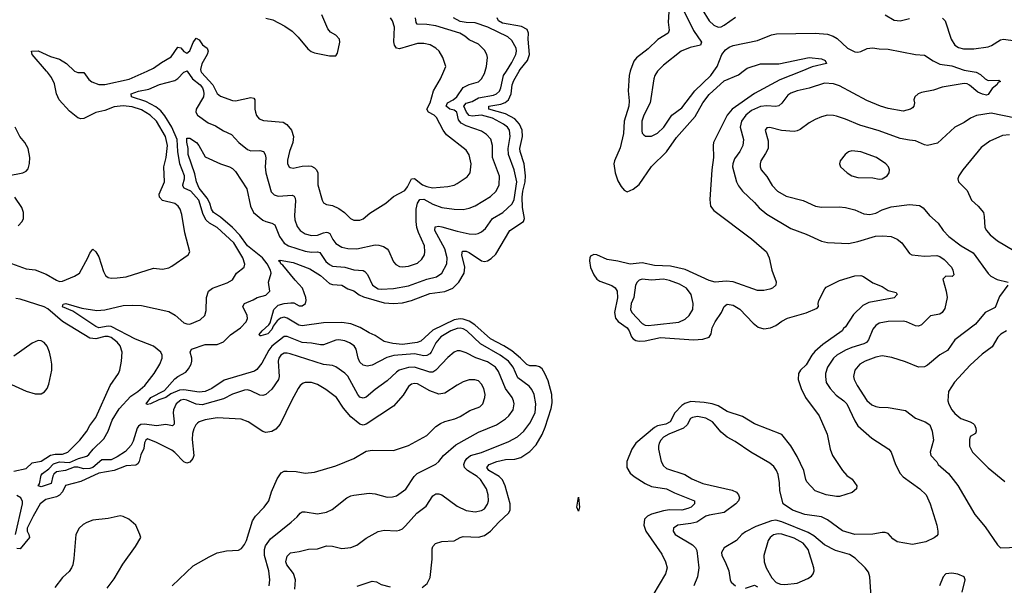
# Model space of a CAD drawing. Header units: inches. Extents: x 1173000 to 1307049, y 522583 to 678455.
# Tile 400 of 617: x 1256308 to 1262796, y 596615 to 600338. Entities that reach past the tile are written whole.
import ezdxf

# ---------------------------------------------------------------- set-up
doc = ezdxf.new("R2010")
doc.units = ezdxf.units.IN
doc.header["$MEASUREMENT"] = 0
for name, color, linetype in [('B2559', 7, 'Continuous'), ('B2569', 7, 'Continuous'), ('B2650', 7, 'Continuous'), ('B2660', 7, 'Continuous')]:
    doc.layers.add(name, color=color, linetype=linetype)

msp = doc.modelspace()

# ---------------------------------------------------------------- linework, layer by layer
at = {"layer": 'B2559', "color": 5}
for points, elevation in [([(1256253.8, 598733.8), (1256350, 598697.1), (1256410, 598691.8), (1256483.3, 598663.3), (1256550, 598622.6), (1256570, 598615.5), (1256590, 598617.6), (1256670, 598649.2), (1256701, 598670), (1256757.7, 598770), (1256770, 598802), (1256790, 598828), (1256810, 598810.4), (1256830, 598777), (1256860.1, 598680.1), (1256873.4, 598653.4), (1256890, 598642), (1256910, 598637.6), (1256950, 598637.8), (1257010, 598644.9), (1257190, 598702.3), (1257250, 598695.3), (1257290, 598705.3), (1257310, 598714.9), (1257418, 598790), (1257429.6, 598810), (1257395.6, 598935.6), (1257375.8, 599055.8), (1257366, 599090), (1257351.5, 599111.5), (1257330, 599127.8), (1257250, 599148.4), (1257229, 599170), (1257227.4, 599190), (1257261, 599270), (1257258.3, 599370), (1257274.1, 599430), (1257282.2, 599510), (1257269.4, 599570), (1257209.4, 599670), (1257167.6, 599710), (1257110, 599744.3), (1257050, 599763.9), (1256990, 599770.9), (1256930, 599764.7), (1256870, 599740.8), (1256810, 599727), (1256730, 599687.8), (1256710, 599684.7), (1256690, 599692.1), (1256636.7, 599736.7), (1256567.8, 599810), (1256550, 599849.7), (1256536.3, 599916.3), (1256517.1, 599957.1), (1256492.2, 599992.2), (1256485.4, 600000)], 880), ([(1257951, 596610), (1257956.4, 596650), (1257949.8, 596710.2), (1257920.4, 596810), (1257920.4, 596850), (1257926.7, 596873.3), (1257960.5, 596919.5), (1258096.9, 597030), (1258135.3, 597064.7), (1258155.1, 597090), (1258170, 597097.4), (1258190, 597097.8), (1258270, 597086), (1258330, 597096), (1258366.6, 597113.4), (1258462.7, 597190), (1258490, 597204.4), (1258510, 597208.5), (1258610, 597220.3), (1258650, 597216), (1258730, 597195.2), (1258764.1, 597195.9), (1258790, 597203.6), (1258852.8, 597247.2), (1258907.7, 597330), (1258927.4, 597350), (1259049, 597411), (1259069.7, 597430), (1259100.5, 597470), (1259181, 597539), (1259330, 597622), (1259450, 597670.1), (1259510, 597710.2), (1259531.8, 597730), (1259558.9, 597770), (1259565.5, 597810), (1259561.2, 597830), (1259551.8, 597850), (1259509.1, 597909.1), (1259462.5, 598022.5), (1259443.6, 598050), (1259390, 598085.3), (1259312.9, 598112.9), (1259250, 598145), (1259210, 598158.5), (1259190, 598157.4), (1259170, 598148.7), (1259130, 598113.5), (1259050, 598029.8), (1259030, 598017), (1259010, 598017.1), (1258909.6, 598050.4), (1258870, 598049.4), (1258807.6, 598030), (1258790, 598018.5), (1258730, 597959.8), (1258650, 597903.5), (1258590, 597852.4), (1258570, 597845.8), (1258550, 597853.8), (1258536.5, 597870), (1258470, 597990.7), (1258450, 598011.3), (1258390, 598053.1), (1258370, 598061.6), (1258310, 598067.4), (1258090, 598139.3), (1258070, 598143.8), (1258050, 598142.3), (1258029.4, 598130), (1258015.9, 598110), (1258010.1, 598090), (1258016.6, 597990), (1258012.6, 597970), (1257970, 597904.8), (1257930, 597870.9), (1257910, 597864.4), (1257890, 597866.4), (1257830, 597894.8), (1257810, 597900.7), (1257790, 597899.5), (1257710, 597872.9), (1257650, 597841.7), (1257510, 597802.4), (1257470, 597807.4), (1257410, 597832.6), (1257390, 597836.7), (1257370, 597834.3), (1257339.8, 597810), (1257322.1, 597770), (1257319.8, 597750), (1257326.2, 597690), (1257324.7, 597675.3), (1257314.7, 597665.3), (1257270, 597672.7), (1257210, 597664.2), (1257130, 597675.9), (1257106.3, 597673.7), (1257090, 597662.9), (1257082.1, 597650), (1257056.7, 597563.3), (1257042.5, 597537.6), (1257005.2, 597494.8), (1256950, 597460.8), (1256910, 597441.4), (1256850, 597441.3), (1256790, 597390.3), (1256770, 597384.5), (1256730, 597382.1), (1256690, 597392.4), (1256667.1, 597392.9), (1256610, 597369.4), (1256550, 597362.5), (1256532.9, 597347.1), (1256526, 597334), (1256515.8, 597284.2), (1256450, 597263.5), (1256429.6, 597269.7), (1256437.5, 597282.5), (1256450, 597338.5), (1256458.6, 597350), (1256499.6, 597380.4), (1256530, 597413.2), (1256570, 597428.2), (1256636.5, 597423.5), (1256695.8, 597450), (1256750, 597464.2), (1256764.2, 597475.8), (1256791, 597510), (1256861.6, 597578.4), (1256890.7, 597629.3), (1256917.4, 597702.6), (1256963.9, 597776.1), (1257040, 597860), (1257085.8, 597890), (1257132.8, 597930), (1257194.2, 598010), (1257230.9, 598070), (1257247.1, 598110), (1257246.9, 598130), (1257237.4, 598150), (1257190, 598188.6), (1257070, 598234.7), (1256910, 598318.8), (1256890, 598320.1), (1256830, 598309.9), (1256810, 598317.5), (1256658.7, 598418.7), (1256590, 598448.8), (1256595.1, 598464.9), (1256611.3, 598470), (1256718.2, 598438.2), (1256816.3, 598423.7), (1256870, 598429.1), (1256990, 598456.9), (1257050, 598459.7), (1257110, 598456.5), (1257290, 598416.8), (1257332.7, 598392.7), (1257390, 598342.7), (1257410, 598334.9), (1257430, 598334.7), (1257497.4, 598362.6), (1257528.2, 598390), (1257536.1, 598423.9), (1257538.2, 598510), (1257551.1, 598550), (1257577.6, 598570), (1257674, 598606), (1257710, 598626.3), (1257736.9, 598670), (1257786, 598710), (1257791.5, 598728.5), (1257777.6, 598770), (1257718.2, 598870), (1257610, 598969.8), (1257558.7, 598998.7), (1257537.6, 599017.7), (1257516.3, 599056.3), (1257489.3, 599150), (1257435.2, 599210), (1257392.2, 599230), (1257383.5, 599243.5), (1257381.9, 599250), (1257394.5, 599290), (1257394.4, 599310), (1257364, 599390), (1257349, 599470), (1257344.7, 599550), (1257311.5, 599631.5), (1257265.3, 599705.3), (1257238.3, 599738.3), (1257204.8, 599764.8), (1257139.1, 599799.1), (1257045.1, 599830), (1257043.1, 599850), (1257090, 599867.7), (1257158.3, 599881.7), (1257230, 599910.7), (1257330, 599938.5), (1257350, 599951.1), (1257390, 599993.7), (1257407.9, 600000)], 860), ([(1256669.7, 600000), (1256670, 599999.7), (1256690, 599991.1), (1256731, 599991), (1256764.2, 599944.2), (1256783.1, 599930), (1256830, 599911), (1256870, 599911.5), (1257030, 599946), (1257148.6, 600000)], 880), ([(1258120.8, 596590), (1258124.2, 596650), (1258111.4, 596691.4), (1258068.7, 596750), (1258061.5, 596770), (1258070, 596807.3), (1258092.2, 596827.8), (1258150, 596836.1), (1258210, 596852.3), (1258270, 596854.7), (1258330, 596874.4), (1258370, 596871.2), (1258430, 596856.5), (1258490, 596862.6), (1258530, 596878.3), (1258590, 596924.9), (1258671, 596969), (1258710, 596978), (1258790, 596973.1), (1258810, 596976.5), (1258830, 596987.2), (1258850, 597005.7), (1258924.5, 597090), (1258985.4, 597134.6), (1259030, 597203.1), (1259050, 597216.9), (1259070, 597217.6), (1259090, 597210.2), (1259190, 597135.5), (1259250, 597106.4), (1259310, 597099.1), (1259350, 597106.5), (1259370, 597118.7), (1259390, 597148), (1259396.1, 597170), (1259394.8, 597210), (1259384.4, 597250), (1259345, 597310), (1259322.5, 597330), (1259258.9, 597370), (1259238.8, 597390), (1259234.7, 597410), (1259241.3, 597430), (1259254.5, 597450), (1259278.7, 597470), (1259350.3, 597489.7), (1259530, 597561.4), (1259587.4, 597592.6), (1259630, 597628.4), (1259670, 597681.5), (1259704.1, 597750), (1259709.1, 597810), (1259697.6, 597870), (1259683.2, 597903.2), (1259665.7, 597925.7), (1259590, 597981.5), (1259559.1, 598050), (1259528.7, 598090), (1259473.3, 598130), (1259343.7, 598203.7), (1259254.1, 598290), (1259230, 598302.4), (1259210, 598306.4), (1259190, 598304.5), (1259149.2, 598290), (1259081.9, 598250), (1259050, 598211.6), (1259020.1, 598150), (1259010, 598138.1), (1258990, 598126.4), (1258970, 598125.3), (1258910, 598138.3), (1258773, 598127), (1258726.7, 598113.3), (1258630, 598064), (1258597.7, 598057.7), (1258570, 598063.2), (1258550, 598083.5), (1258538.4, 598110), (1258525.2, 598170), (1258510.7, 598190), (1258481.7, 598210), (1258450, 598224.1), (1258410, 598231.2), (1258390, 598228.5), (1258310, 598197.8), (1258290, 598197.7), (1258230, 598208.4), (1258170, 598212.9), (1258070, 598251.7), (1258050, 598251.8), (1257970, 598189.9), (1257950, 598163), (1257903.1, 598076.9), (1257870, 598034.6), (1257855.7, 598024.3), (1257655.9, 597964.1), (1257572.9, 597910), (1257530, 597891), (1257490, 597885.6), (1257390, 597900.4), (1257361.7, 597898.3), (1257304.1, 597875.9), (1257270, 597849.9), (1257223.8, 597836.2), (1257170, 597808.9), (1257150, 597805.4), (1257142, 597810), (1257171.2, 597850), (1257262.5, 597897.5), (1257330, 597973.2), (1257350, 597990.2), (1257401.6, 598018.4), (1257421.3, 598038.7), (1257438.8, 598070), (1257443.1, 598090), (1257442.5, 598110), (1257431.5, 598150), (1257439.3, 598170), (1257530, 598199.6), (1257610, 598200.9), (1257650, 598217.1), (1257696.8, 598263.2), (1257762.2, 598310), (1257800.3, 598350), (1257808.9, 598370), (1257807, 598390), (1257778.4, 598450), (1257789.4, 598470), (1257846.9, 598493.1), (1257873.2, 598510), (1257930, 598524.3), (1257955.3, 598550), (1257946.4, 598610), (1257966, 598670), (1257961.2, 598690), (1257938.7, 598730), (1257907.1, 598770), (1257810, 598849.9), (1257758.8, 598918.8), (1257710.4, 598970.4), (1257630, 599037.9), (1257583.9, 599070), (1257571.9, 599090), (1257561.1, 599130), (1257543.4, 599163.4), (1257489.9, 599230), (1257473, 599270), (1257462.5, 599322.5), (1257419.1, 599450), (1257418.6, 599490), (1257408.6, 599531.4), (1257410, 599558), (1257430, 599558.1), (1257471.9, 599530), (1257488.9, 599510), (1257530, 599436.1), (1257630, 599390.3), (1257690, 599370.4), (1257710, 599359.3), (1257730, 599339.3), (1257805.3, 599225.3), (1257828.7, 599110), (1257847.8, 599070), (1257910, 599019.4), (1257930, 599009.4), (1257970, 598999.7), (1257988.6, 598988.6), (1258020.8, 598910), (1258050, 598866.7), (1258078.7, 598850), (1258190, 598813.8), (1258230, 598807.6), (1258270, 598809.5), (1258284.8, 598804.8), (1258325.5, 598745.5), (1258350, 598725.5), (1258370, 598716.6), (1258450, 598708.4), (1258510, 598690.8), (1258570, 598686.5), (1258581.3, 598681.3), (1258600.1, 598660.1), (1258633, 598590), (1258670, 598566.6), (1258690, 598563.6), (1258770, 598567.9), (1258870, 598586.8), (1258990, 598629), (1259053.8, 598646.2), (1259088.7, 598670), (1259121.8, 598730), (1259123.8, 598770), (1259109.4, 598830), (1259043.2, 598950), (1259046.2, 598973.8), (1259070, 598978.4), (1259090, 598975), (1259190, 598946.2), (1259270.6, 598929.4), (1259310, 598927), (1259328.5, 598931.5), (1259350, 598941.8), (1259376.2, 598963.8), (1259423.5, 599030), (1259491.7, 599068.3), (1259553.2, 599126.8), (1259565.8, 599154.2), (1259584, 599270), (1259565.5, 599350), (1259528, 599450), (1259527.3, 599490), (1259540.4, 599570), (1259535.2, 599610), (1259521.3, 599630), (1259496.8, 599650), (1259422.9, 599690), (1259350, 599709.2), (1259290, 599704.2), (1259270, 599708.5), (1259251.3, 599730), (1259234.3, 599770), (1259250.6, 599789.4), (1259290, 599800.3), (1259330, 599824.5), (1259430, 599841.7), (1259449.9, 599850.1), (1259470, 599868.6), (1259478.8, 599890), (1259496.2, 599970), (1259514.9, 600000)], 840), ([(1257410.5, 600000), (1257445.9, 599950), (1257497, 599910), (1257512.4, 599890), (1257520.1, 599870), (1257522.1, 599850), (1257518.1, 599830), (1257470.9, 599750), (1257468.1, 599730), (1257479.2, 599710), (1257550, 599660.2), (1257598.9, 599638.9), (1257650, 599606.7), (1257702.9, 599582.9), (1257751.9, 599530), (1257810, 599484), (1257830, 599475.8), (1257890, 599476.9), (1257913.7, 599470), (1257925.8, 599450), (1257929.3, 599429.3), (1257925, 599370), (1257928.9, 599330), (1257965.9, 599205.9), (1257985.4, 599185.4), (1258010, 599176.8), (1258102.3, 599182.3), (1258116.8, 599176.8), (1258123.7, 599163.7), (1258125.7, 599145.7), (1258118.1, 599050), (1258120.7, 599020.7), (1258136.2, 598976.2), (1258156.5, 598950), (1258189.1, 598929.1), (1258230, 598917.5), (1258270, 598918.6), (1258310, 598934.8), (1258330, 598939.8), (1258337.2, 598937.2), (1258350.8, 598930), (1258370.6, 598890.6), (1258390, 598865.6), (1258430, 598840.6), (1258470, 598830.9), (1258530, 598830.1), (1258650, 598855.2), (1258674.8, 598854.8), (1258706, 598846), (1258728.9, 598830), (1258737.7, 598817.7), (1258770, 598743.1), (1258785.8, 598725.8), (1258810, 598713.6), (1258830, 598710.2), (1258870, 598715.4), (1258930, 598734.5), (1258958.5, 598761.5), (1258974.4, 598790), (1258978.4, 598810), (1258975.9, 598850), (1258936.2, 598936.2), (1258925.4, 598970), (1258919.9, 599010), (1258920.8, 599090), (1258930, 599130.4), (1258945, 599155), (1258970, 599156.1), (1259030, 599123.7), (1259090, 599102.6), (1259170.9, 599090.9), (1259230, 599088.4), (1259270, 599096.5), (1259310, 599112.3), (1259410, 599173.8), (1259447.9, 599210), (1259466.4, 599250), (1259468.7, 599308.7), (1259422.6, 599430), (1259422.4, 599510), (1259411.5, 599551.5), (1259382.9, 599582.9), (1259350, 599603.7), (1259250, 599639.6), (1259216.3, 599656.3), (1259198.8, 599678.8), (1259187.6, 599730), (1259170, 599741.8), (1259141.5, 599750), (1259118.1, 599770), (1259127.4, 599790), (1259164, 599810), (1259187.6, 599830), (1259229.1, 599890.9), (1259270, 599912.6), (1259330.4, 599929.6), (1259351.8, 599948.2), (1259370, 599983), (1259374.9, 600000)], 860), ([(1257502.4, 600000), (1257506.5, 599990), (1257581.6, 599910), (1257610, 599852.9), (1257630, 599835.8), (1257710, 599806), (1257730, 599805.2), (1257830, 599826), (1257850, 599820.7), (1257856.4, 599810), (1257856.5, 599750), (1257861.1, 599730), (1257868, 599708), (1257885.9, 599685.9), (1257913.7, 599673.7), (1258042.9, 599662.9), (1258067.8, 599647.8), (1258098.3, 599610), (1258111.3, 599570), (1258107.5, 599530), (1258085.8, 599470), (1258072.8, 599412.8), (1258073.1, 599390), (1258083.1, 599370), (1258090, 599364.2), (1258110, 599361.5), (1258170, 599373.8), (1258210, 599375.6), (1258230, 599373.2), (1258250, 599363.6), (1258263.6, 599350), (1258271.3, 599330), (1258272, 599250), (1258300.3, 599150), (1258310, 599133.4), (1258330, 599122), (1258370, 599114), (1258410, 599096.1), (1258448.8, 599070), (1258488.6, 599028.6), (1258510, 599018.3), (1258550, 599018.3), (1258570, 599027.4), (1258614.8, 599065.2), (1258720.5, 599130), (1258770, 599173.6), (1258845.9, 599214.1), (1258863.1, 599236.9), (1258890, 599290.2), (1258910, 599292.6), (1258962.6, 599250), (1258990, 599239), (1259028.8, 599231.2), (1259130, 599240.2), (1259170, 599249.3), (1259190, 599258.8), (1259256.4, 599303.6), (1259275.1, 599330), (1259283.5, 599390), (1259269, 599449), (1259250, 599478.3), (1259120.8, 599580.8), (1259098.3, 599610), (1259054.7, 599694.7), (1259039.8, 599710), (1259000.7, 599730), (1258991.3, 599750), (1259012.1, 599790), (1259033.5, 599870), (1259080.3, 599950), (1259102.4, 600000)], 880), ([(1258959.4, 596600.6), (1258993.7, 596626.3), (1259013.6, 596666.4), (1259025.7, 596785.7), (1259025.3, 596854.7), (1259030, 596870.7), (1259046.6, 596890), (1259090, 596902.8), (1259170, 596906.5), (1259209.8, 596930.2), (1259230, 596935.9), (1259330, 596930.8), (1259370, 596941.6), (1259410, 596970.9), (1259464.7, 597030), (1259529.2, 597090), (1259539.2, 597110), (1259539.5, 597150), (1259505.8, 597270), (1259490, 597309), (1259467.2, 597330), (1259399.1, 597370), (1259385.5, 597390), (1259400.4, 597410), (1259451, 597429), (1259510, 597443.1), (1259570, 597444.7), (1259610, 597455.1), (1259670, 597495), (1259710, 597538.6), (1259750, 597607.8), (1259770, 597654.7), (1259810, 597779.5), (1259815.5, 597815.5), (1259815.1, 597870), (1259790, 597959.7), (1259768.5, 598008.5), (1259750, 598038.7), (1259733.4, 598053.4), (1259710, 598059.9), (1259670, 598059.2), (1259650, 598067.2), (1259608.4, 598110), (1259550, 598157.5), (1259498.7, 598190), (1259410, 598236.3), (1259306.8, 598330), (1259270, 598352.9), (1259230, 598367.6), (1259209.7, 598369.7), (1259170, 598361.4), (1259030, 598293.9), (1258950, 598221.8), (1258925.9, 598214.1), (1258830, 598199.3), (1258765.8, 598205.7), (1258710, 598218.8), (1258650, 598259.8), (1258610, 598276.8), (1258551.5, 598311.5), (1258490, 598335.2), (1258430, 598343.9), (1258310, 598343.4), (1258170, 598322.6), (1258148.1, 598328.1), (1258070, 598374), (1258050, 598380.7), (1258027.1, 598372.9), (1258004.7, 598355.3), (1257979, 598321), (1257970, 598299.7), (1257943.1, 598270), (1257896.5, 598256.5), (1257890, 598257.2), (1257886.4, 598266.4), (1257905.1, 598290), (1257949.8, 598330), (1257957.3, 598342.7), (1257982.8, 598430), (1258010, 598457.8), (1258049.5, 598470), (1258094.9, 598474.9), (1258113.3, 598473.3), (1258150, 598455.2), (1258170, 598453.6), (1258190.8, 598470), (1258195.3, 598490), (1258193.3, 598510), (1258171.1, 598571.1), (1258122.4, 598622.4), (1258041.5, 598721.5), (1258029.2, 598730), (1258023.9, 598743.9), (1258013.6, 598750), (1258024.3, 598755.7), (1258110, 598739.2), (1258218.7, 598698.7), (1258290, 598655.1), (1258350, 598601.1), (1258370, 598595.1), (1258430, 598590.8), (1258470, 598566.3), (1258510, 598554.1), (1258545.8, 598525.8), (1258573.1, 598513.1), (1258710, 598474), (1258770.3, 598469.7), (1258830, 598473.6), (1258890, 598489.3), (1259010, 598536.1), (1259110, 598549.4), (1259161.6, 598570), (1259200.7, 598610), (1259237, 598670), (1259240.3, 598710), (1259220.2, 598790), (1259224.8, 598815.2), (1259250, 598814.1), (1259270, 598804.8), (1259350, 598750.2), (1259370, 598746.8), (1259390, 598751.2), (1259414.7, 598765.3), (1259444.6, 598795.4), (1259538.5, 598950), (1259627.2, 599010), (1259633.7, 599030), (1259621.3, 599101.3), (1259619.1, 599170), (1259623, 599210), (1259637.7, 599270), (1259640.1, 599310), (1259631.1, 599390), (1259604.9, 599470), (1259603.2, 599490), (1259620.5, 599570), (1259617.8, 599610), (1259601.2, 599650), (1259570, 599685.8), (1259510, 599717.5), (1259399.7, 599750), (1259398.7, 599770), (1259478.7, 599781.3), (1259506.7, 599793.3), (1259528.6, 599811.4), (1259546.1, 599850), (1259553.8, 599910), (1259563, 599937), (1259599, 600000)], 820), ([(1256226.6, 599310), (1256328.7, 599330), (1256350, 599340.4), (1256363.5, 599356.5), (1256371.7, 599391.7), (1256374.7, 599430), (1256364.7, 599490), (1256342.4, 599530), (1256309.9, 599569.9), (1256278.8, 599630)], 920), ([(1256298, 598982), (1256324.7, 599010), (1256332.6, 599030), (1256332.6, 599070), (1256322.2, 599102.2), (1256275.4, 599170)], 920), ([(1256270, 597366.8), (1256350, 597382.8), (1256390, 597421.3), (1256450, 597432.2), (1256510, 597471.6), (1256541.8, 597478.2), (1256590, 597477.3), (1256626.2, 597490), (1256704.4, 597570), (1256750.7, 597630), (1256770, 597667.2), (1256810, 597720.2), (1256903.1, 597930), (1256959.1, 598010), (1256968.3, 598030), (1256979.8, 598090), (1256983.2, 598150), (1256969.9, 598190), (1256950, 598216.1), (1256910, 598246), (1256890, 598252.5), (1256870, 598252.1), (1256810, 598236.1), (1256770, 598242.6), (1256590, 598351.5), (1256493.8, 598433.8), (1256470, 598447.6), (1256310, 598499.1), (1256282.6, 598502.6)], 880), ([(1256230, 597946.7), (1256350, 597892.9), (1256410, 597874), (1256450, 597874.9), (1256471.7, 597888.3), (1256488.8, 597911.2), (1256500.8, 597939.2), (1256518.8, 598030), (1256519.3, 598070), (1256513.6, 598110), (1256505, 598150), (1256489.8, 598189.8), (1256470, 598213.7), (1256450, 598223.9), (1256430, 598225.1), (1256390, 598209.7), (1256270, 598122)], 920), ([(1257313.6, 596610), (1257450, 596742.6), (1257557.1, 596802.9), (1257610, 596827.4), (1257670, 596841.1), (1257750, 596846.4), (1257770, 596857.1), (1257790, 596883), (1257802.7, 596910), (1257841.4, 597038.6), (1257862.2, 597070), (1257918.5, 597130), (1257948.6, 597170), (1257967, 597230), (1258004.1, 597315.9), (1258030, 597355.5), (1258050, 597365.3), (1258070, 597366.3), (1258130, 597362.7), (1258190, 597353.1), (1258250, 597359.6), (1258390, 597400.7), (1258510, 597449.1), (1258590, 597498), (1258630, 597503.6), (1258770, 597502.3), (1258870, 597535.5), (1258990, 597600.7), (1259050, 597659.1), (1259079.7, 597680.3), (1259110, 597692.9), (1259175.1, 597710), (1259210, 597725.2), (1259274.9, 597765.1), (1259340.7, 597790), (1259360.5, 597810), (1259373.5, 597850), (1259375.6, 597870), (1259366.6, 597910), (1259350, 597939.5), (1259330, 597961.3), (1259307.3, 597967.3), (1259270, 597966.2), (1259230, 597953.3), (1259190, 597932), (1259110, 597878.4), (1259070, 597872.5), (1259010, 597894.9), (1258930, 597939.9), (1258910, 597942.6), (1258890, 597937.7), (1258870, 597922.3), (1258834.5, 597865.5), (1258770, 597793.3), (1258590, 597676), (1258570, 597669.8), (1258550, 597675.6), (1258490, 597722.9), (1258441.3, 597781.3), (1258395.8, 597850), (1258324.3, 597904.3), (1258270, 597935.6), (1258230, 597949.8), (1258190, 597949.8), (1258175.1, 597944.9), (1258154.9, 597930), (1258141.8, 597910), (1258098, 597830), (1258023.8, 597676.2), (1257996.6, 597643.4), (1257970, 597626.9), (1257930, 597621), (1257910, 597626.2), (1257813.6, 597690), (1257767.3, 597707.3), (1257610, 597716.3), (1257530, 597703.4), (1257490.4, 597690), (1257478.9, 597681.1), (1257468, 597670), (1257455.3, 597644.7), (1257447.1, 597613), (1257444.9, 597575.1), (1257455.1, 597470), (1257449.2, 597450), (1257430, 597425.6), (1257410, 597418.9), (1257390, 597426.3), (1257330, 597489.8), (1257310, 597504.2), (1257210, 597553.8), (1257150, 597578), (1257139.3, 597570), (1257130, 597553.2), (1257125.8, 597514.2), (1257106.5, 597473.5), (1257095, 597430), (1257085.5, 597414.5), (1257073.5, 597406.5), (1257010, 597401.5), (1256930, 597369.4), (1256830, 597351.7), (1256710, 597297.5), (1256610, 597270.8), (1256590, 597230), (1256571.3, 597208.7), (1256550, 597198), (1256480.7, 597179.3), (1256443.9, 597150), (1256397, 597070), (1256357.8, 596990), (1256358.1, 596970), (1256368.3, 596950), (1256371.9, 596930), (1256310, 596854.3), (1256290, 596857.2)], 880), ([(1256280.8, 596950), (1256326, 597150), (1256326.1, 597166.1), (1256314.4, 597190), (1256290, 597205)], 880), ([(1256884.9, 596595.1), (1256930, 596657.1), (1256987.1, 596752.9), (1257070.9, 596870), (1257105.1, 596930), (1257100.5, 596950), (1257073.3, 597010), (1257027, 597050), (1256990, 597068.3), (1256970, 597070.9), (1256890, 597054.2), (1256790, 597043.8), (1256750, 597028.7), (1256725.8, 597014.2), (1256699.6, 596990), (1256677.8, 596950), (1256665.3, 596790), (1256658.9, 596750), (1256650, 596729.2), (1256634.3, 596705.7), (1256590, 596666.6), (1256539.7, 596600.3)], 920), ([(1258530.6, 596609.4), (1258630, 596641.8), (1258658, 596638), (1258690, 596619.6), (1258750, 596605.3)], 820)]:
    msp.add_lwpolyline(points, dxfattribs=dict(at, elevation=elevation))
at = {"layer": 'B2559', "color": 5, "elevation": 780}
msp.add_lwpolyline([(1259990, 597102.4), (1259979.7, 597130), (1259990, 597195.5), (1259996.3, 597130)], close=True, dxfattribs=at)
at = {"layer": 'B2569', "color": 5}
for points, elevation in [([(1261461.4, 600000), (1261317, 599943), (1261150, 599851.8), (1261001.7, 599750), (1260969.6, 599710), (1260879.7, 599530), (1260876.3, 599510), (1260878.6, 599430), (1260868.7, 599350), (1260855.1, 599155.1), (1260860.3, 599110), (1260881.8, 599081.9), (1261130, 598896.1), (1261228.5, 598810), (1261247, 598770), (1261263.1, 598690), (1261292.1, 598612.1), (1261290.6, 598590), (1261267.3, 598570), (1261250, 598563.5), (1261210, 598555.6), (1261170, 598555.1), (1261010, 598613.3), (1260962.4, 598617.6), (1260890, 598611.3), (1260850, 598620.9), (1260692.6, 598692.6), (1260596.1, 598716.1), (1260490, 598719.6), (1260410, 598736.9), (1260330, 598729.1), (1260250, 598748.9), (1260178.8, 598758.8), (1260110, 598789.2), (1260090, 598791.7), (1260070, 598782.2), (1260063.8, 598770), (1260061.7, 598750), (1260070, 598706.7), (1260090, 598659.3), (1260110, 598630.2), (1260130, 598616.1), (1260210, 598588.5), (1260232.2, 598572.2), (1260245.5, 598550), (1260247.4, 598507.4), (1260226.2, 598410), (1260233.8, 598373.8), (1260252.3, 598352.3), (1260310.1, 598310), (1260323.1, 598290), (1260338.8, 598250), (1260350, 598236.6), (1260367.2, 598227.2), (1260390, 598222.9), (1260430, 598224.4), (1260530, 598245.7), (1260748.4, 598231.6), (1260810, 598235.4), (1260850, 598247.2), (1260864.6, 598270), (1260870.8, 598310), (1260889.8, 598350), (1260931.2, 598410), (1260950, 598450.6), (1260970, 598466), (1261010, 598458), (1261052.8, 598432.8), (1261140.1, 598340.1), (1261173.5, 598313.5), (1261210, 598302.8), (1261254.5, 598310), (1261290, 598325.2), (1261330, 598353.8), (1261367.6, 598372.4), (1261490, 598407.5), (1261562, 598438), (1261571, 598449), (1261568.8, 598468.8), (1261573.2, 598490), (1261612.9, 598567.1), (1261622.3, 598577.7), (1261710, 598620.6), (1261811.5, 598651.5), (1261850, 598653.1), (1261867.8, 598647.7), (1261930, 598605.2), (1261990, 598580.7), (1262030, 598556.3), (1262082, 598542), (1262090.3, 598530), (1262070, 598507.1), (1261903.6, 598476.4), (1261862.5, 598457.5), (1261801.8, 598398.2), (1261750, 598316.3), (1261735.5, 598304.5), (1261727, 598290), (1261599.2, 598200.8), (1261546.2, 598153.8), (1261527.1, 598130), (1261490, 598066.2), (1261453.1, 598030), (1261440.3, 598010), (1261438.2, 597970), (1261456.2, 597910), (1261485.8, 597850), (1261575.8, 597730), (1261628, 597610), (1261648, 597510), (1261663.1, 597470), (1261728.9, 597370), (1261757.7, 597337.7), (1261792.3, 597312.3), (1261824.2, 597270), (1261821.1, 597250), (1261793.6, 597226.4), (1261710, 597199.7), (1261690, 597198.5), (1261622.7, 597210), (1261550, 597235.4), (1261495, 597295), (1261487.2, 597310), (1261474.1, 597370), (1261430, 597463.5), (1261390, 597533.8), (1261330, 597606.6), (1261150, 597676.8), (1261070, 597726.3), (1260970, 597759), (1260910, 597796.6), (1260870, 597809.5), (1260817.9, 597817.9), (1260730, 597824), (1260690, 597812.1), (1260670, 597798.1), (1260624.3, 597750), (1260593.4, 597690), (1260564.7, 597675.3), (1260510, 597663.4), (1260490, 597653.9), (1260367.8, 597550), (1260340.6, 597510), (1260309.2, 597430), (1260309.2, 597390), (1260330, 597353.1), (1260357.8, 597330), (1260430, 597284.6), (1260470, 597265.7), (1260570, 597249.6), (1260623.1, 597223.1), (1260754.4, 597170), (1260755.3, 597150), (1260733.1, 597130), (1260710, 597119.1), (1260670, 597109.1), (1260590, 597110.4), (1260550, 597105.5), (1260470, 597083.6), (1260444, 597070), (1260423.7, 597050), (1260419.7, 597010), (1260434, 596970), (1260538.8, 596818.8), (1260564.2, 596770), (1260573.8, 596730), (1260562.6, 596690), (1260480.2, 596550)], 820), ([(1260331.4, 600000), (1260324.7, 599970), (1260316.8, 599870), (1260324.5, 599804.5), (1260321.7, 599770), (1260291.5, 599670), (1260286.5, 599590), (1260264.4, 599495.6), (1260226.4, 599410), (1260222.5, 599390), (1260230.6, 599330), (1260250, 599277.2), (1260270, 599239.3), (1260290, 599215), (1260310, 599204.7), (1260350, 599221.8), (1260390, 599253.2), (1260470, 599371), (1260570, 599468.8), (1260636.3, 599563.7), (1260758.5, 599701.5), (1260809.2, 599790.8), (1260850, 599846.1), (1260950, 599935.1), (1261044.1, 599975.9), (1261075.1, 600000)], 820), ([(1260510.3, 600000), (1260510, 599999.7), (1260492.3, 599970), (1260486.5, 599950), (1260461.1, 599790), (1260419.7, 599710), (1260406.8, 599670), (1260406.8, 599606.8), (1260410.2, 599590.2), (1260419.3, 599579.3), (1260431.6, 599571.6), (1260470, 599571.3), (1260510, 599592), (1260552.1, 599630), (1260603.9, 599710), (1260670, 599757.3), (1260757.3, 599870), (1260862.7, 599970), (1260882.6, 600000)], 840), ([(1262569.8, 600000), (1262610, 599993.2), (1262638, 599978), (1262670, 599948.2), (1262690, 599938.9), (1262759.6, 599939.6), (1262770.7, 599930.7), (1262756.1, 599923.9), (1262747, 599910), (1262715, 599885), (1262690, 599846), (1262677.6, 599842.4), (1262652.5, 599847.5), (1262621.6, 599861.6), (1262566.6, 599906.6), (1262550, 599915), (1262530, 599917.5), (1262385.1, 599894.9), (1262330, 599875.1), (1262250, 599858.7), (1262228.2, 599850), (1262206.4, 599830), (1262200.5, 599810), (1262202.8, 599790), (1262198.8, 599770), (1262190, 599759), (1262178, 599750), (1262130, 599735.6), (1262030, 599753.5), (1261980.5, 599770), (1261890, 599806.3), (1261710, 599903.9), (1261670, 599917.1), (1261610, 599920.8), (1261510, 599887.9), (1261430, 599869.8), (1261390, 599853.8), (1261370, 599840.4), (1261330, 599788.3), (1261310, 599771), (1261290, 599766.3), (1261230, 599770.5), (1261190, 599766.6), (1261130, 599741), (1261092.3, 599710), (1261063.9, 599670), (1261054.8, 599630), (1261077.8, 599550), (1261073.4, 599510), (1261052.8, 599470), (1261018.6, 599421.4), (1261006, 599390), (1261005.4, 599370), (1261031, 599270), (1261043.3, 599243.4), (1261070, 599210.2), (1261150, 599134), (1261179.5, 599099.5), (1261230, 599057.7), (1261390, 598964.4), (1261490, 598925.5), (1261590, 598879.6), (1261630, 598871.6), (1261770, 598865.5), (1261830, 598877.2), (1261947.3, 598912.7), (1261995.6, 598915.6), (1262050.8, 598910.8), (1262090, 598894.2), (1262121.3, 598870), (1262170, 598799.1), (1262186, 598790), (1262270, 598782.4), (1262350, 598785.2), (1262370, 598779.7), (1262399.5, 598759.5), (1262446.7, 598710), (1262456.6, 598690), (1262462, 598658), (1262451.5, 598648.5), (1262410, 598649.6), (1262390.4, 598630), (1262413.4, 598550), (1262418, 598510), (1262402.6, 598437.3), (1262386, 598410), (1262370, 598400.4), (1262310, 598388), (1262250, 598329.6), (1262230, 598321.3), (1262210, 598323.1), (1262150, 598349.8), (1262130, 598354.4), (1262030, 598351.9), (1261970, 598339.8), (1261950, 598325.4), (1261930, 598301.3), (1261901.6, 598230), (1261887.5, 598212.5), (1261870, 598203.7), (1261790, 598181.2), (1261750, 598163.4), (1261691.3, 598130), (1261670.2, 598110), (1261631.1, 598050), (1261617.8, 598010), (1261616.5, 597990), (1261622.6, 597950), (1261647.2, 597910), (1261686.9, 597866.9), (1261738.6, 597830), (1261758.4, 597810), (1261810, 597696.4), (1261830, 597665.3), (1261923.4, 597583.4), (1262033.7, 597510), (1262050.2, 597490), (1262078, 597410), (1262109.6, 597349.6), (1262130, 597329.3), (1262239.5, 597250), (1262280.3, 597210), (1262306.7, 597150), (1262350.2, 597010), (1262357.8, 596970), (1262356.5, 596950), (1262350, 596939.5), (1262333.4, 596926.6), (1262279.5, 596900.5), (1262190, 596882.7), (1262090, 596901.1), (1262060.2, 596920.2), (1262030, 596955.1), (1262010, 596962), (1261990, 596962.9), (1261928.8, 596951.2), (1261810, 596947.9), (1261730, 596973.3), (1261630, 597044.5), (1261590, 597064.5), (1261481.3, 597081.3), (1261399.7, 597110), (1261338, 597150), (1261315.8, 597235.8), (1261314, 597290), (1261304.6, 597344.6), (1261294.5, 597370), (1261275.9, 597395.9), (1261250, 597417.6), (1261126, 597490), (1261022.2, 597562.2), (1260970, 597590.8), (1260930, 597622.9), (1260872, 597690), (1260830, 597715.9), (1260774.1, 597725.9), (1260740.1, 597719.9), (1260728.4, 597711.6), (1260705.7, 597670), (1260681.4, 597650), (1260584.5, 597610), (1260551, 597590), (1260531.8, 597570), (1260520.6, 597550), (1260516.2, 597530), (1260516.1, 597510), (1260535.3, 597430), (1260550, 597400.5), (1260570, 597382.6), (1260690, 597343.5), (1260735.8, 597315.8), (1260810, 597284.7), (1261001.5, 597241.5), (1261030, 597226.8), (1261044, 597210), (1261050.7, 597190), (1261044, 597170), (1261025.5, 597150), (1260950, 597094.6), (1260850, 597076.7), (1260830, 597069), (1260770, 597031.2), (1260730, 597021.4), (1260644, 597010), (1260615.3, 596990), (1260613.4, 596970), (1260626, 596950), (1260740.9, 596880.9), (1260761.2, 596861.2), (1260770, 596842.8), (1260782.8, 596730), (1260775, 596670), (1260750.2, 596610)], 840), ([(1262869.5, 599690.5), (1262710, 599721.9), (1262613.3, 599706.7), (1262573.4, 599690), (1262530, 599661.1), (1262468.5, 599631.5), (1262355.1, 599524.9), (1262290, 599511.1), (1262270, 599515.4), (1262210, 599541.5), (1262170, 599544.2), (1262110, 599556.2), (1261970, 599605.8), (1261843.9, 599643.9), (1261750, 599683.1), (1261690, 599702.6), (1261670, 599708.2), (1261630, 599709.7), (1261590, 599699.7), (1261550, 599682), (1261510, 599658.9), (1261450, 599615.1), (1261430, 599606.4), (1261410, 599603.1), (1261327.7, 599607.7), (1261250, 599627.6), (1261230, 599626), (1261220.4, 599610), (1261240, 599540), (1261238.9, 599490), (1261222.8, 599457.2), (1261190.3, 599410), (1261186, 599390), (1261186.9, 599370), (1261194.3, 599350), (1261230, 599305.7), (1261266.4, 599246.4), (1261300.9, 599210), (1261357.5, 599177.5), (1261470, 599147.5), (1261550.8, 599110), (1261590, 599103.9), (1261706.6, 599106.6), (1261750, 599102.2), (1261810, 599086.9), (1261870, 599059.7), (1261910, 599055), (1261950, 599065.4), (1261990, 599087.2), (1262050, 599105.5), (1262170, 599121.7), (1262236.1, 599116.1), (1262260.3, 599100.2), (1262301.6, 599050), (1262359.7, 598999.7), (1262393.4, 598950), (1262431, 598911), (1262510.3, 598850), (1262590, 598803.6), (1262690, 598666.3), (1262707.4, 598650), (1262747.6, 598627.6), (1262820.3, 598610)], 860), ([(1262830, 599579.5), (1262783.7, 599576.3), (1262701.2, 599538.8), (1262643.1, 599496.9), (1262522, 599350), (1262495.8, 599310), (1262490.4, 599290), (1262493.4, 599270), (1262550, 599212.7), (1262578.7, 599150), (1262622.6, 599110), (1262657.4, 599070), (1262663.6, 599043.6), (1262668.3, 598970), (1262677.8, 598950), (1262701.7, 598921.7), (1262750, 598883.2), (1262857.8, 598817.8)], 880), ([(1262818.5, 598590), (1262763.2, 598516.8), (1262735.5, 598444.5), (1262669, 598411), (1262606.5, 598333.5), (1262470, 598231.1), (1262420.2, 598159.8), (1262370, 598132.3), (1262290, 598063.1), (1262270, 598052.9), (1262230, 598051.7), (1262145.2, 598085.2), (1262053.9, 598113.9), (1261990, 598126.1), (1261950, 598116.7), (1261878.7, 598090), (1261844, 598070), (1261811.3, 598030), (1261802.9, 597990), (1261805.8, 597970), (1261825.8, 597930), (1261890.6, 597830.6), (1261923.7, 597803.7), (1261950, 597791.6), (1261970, 597788), (1262030, 597784.2), (1262145.1, 597765.1), (1262210, 597714.3), (1262274, 597690), (1262304.4, 597670), (1262320.3, 597630), (1262329.1, 597570), (1262307, 597490), (1262310.5, 597470), (1262350, 597427.3), (1262360.4, 597410), (1262427.6, 597350), (1262490, 597272.2), (1262601.7, 597081.7), (1262670, 596999.5), (1262750, 596881.6), (1262770, 596861.1), (1262890, 596866)], 860), ([(1262810.9, 598289.1), (1262771.6, 598268.4), (1262752.3, 598247.7), (1262716.1, 598183.9), (1262650, 598135.3), (1262570, 598064.6), (1262467.4, 597952.6), (1262427.4, 597890), (1262423.7, 597830), (1262430, 597807.3), (1262450.3, 597770), (1262470, 597744.9), (1262510, 597711.8), (1262570, 597691.5), (1262590, 597679.5), (1262599.5, 597670), (1262608.4, 597650), (1262610.3, 597629.7), (1262605.5, 597614.5), (1262570, 597594), (1262565.7, 597574.3), (1262566.3, 597530), (1262587, 597490), (1262690, 597388.7), (1262798.3, 597298.3)], 880), ([(1261918.9, 596538.9), (1261908.7, 596670), (1261900.5, 596700.5), (1261879.7, 596730), (1261813.7, 596793.7), (1261776.3, 596816.3), (1261684.2, 596844.2), (1261610, 596882), (1261539.6, 596939.6), (1261502.1, 596962.1), (1261330, 597032.2), (1261290, 597042.7), (1261260.7, 597039.3), (1261158.7, 597001.3), (1261090, 596966.6), (1261066, 596950), (1261030, 596909.8), (1260950, 596860.5), (1260931.7, 596830), (1260934.6, 596810), (1260956.9, 596770), (1260979.6, 596710), (1260989.1, 596650), (1260995.3, 596635.3), (1261023.7, 596610)], 860), ([(1262518, 596570), (1262536.9, 596650), (1262531.1, 596671.1), (1262490, 596688.2), (1262450, 596695.1), (1262411.3, 596690), (1262392.7, 596670), (1262368.7, 596611.3)], 860), ([(1261090, 596596.6), (1261150, 596615.1), (1261170, 596604)], 860)]:
    msp.add_lwpolyline(points, dxfattribs=dict(at, elevation=elevation))
for points, elevation in [([(1261790, 599476), (1261770, 599468.2), (1261746.4, 599450), (1261714.9, 599410), (1261710.5, 599390), (1261716.3, 599370), (1261759.5, 599330), (1261790.2, 599310.2), (1261830, 599298.4), (1261930, 599296.5), (1261970, 599289.3), (1261990, 599290.3), (1262023.6, 599310), (1262036.9, 599330), (1262039.7, 599350), (1262033.5, 599370), (1262014.7, 599390), (1261954.5, 599430), (1261850, 599467.8)], 880), ([(1260410, 598630.5), (1260390, 598622.4), (1260376.6, 598610), (1260364.7, 598590), (1260355.3, 598510), (1260337.8, 598470), (1260331.6, 598430), (1260341, 598410), (1260410, 598337.3), (1260430, 598326.3), (1260450, 598323.9), (1260490, 598328.9), (1260650, 598346), (1260692.6, 598367.4), (1260719.2, 598390), (1260743.8, 598430), (1260746.3, 598470), (1260731.7, 598530), (1260702.2, 598570), (1260656.3, 598596.2), (1260590, 598620.9), (1260550, 598629.4), (1260470, 598623.1)], 840), ([(1261306.6, 596953.4), (1261274.2, 596945.8), (1261252, 596930), (1261239.4, 596910), (1261211, 596810), (1261212.6, 596770), (1261225.5, 596730), (1261263.6, 596663.6), (1261292.1, 596632.1), (1261321.5, 596621.5), (1261350, 596619), (1261430, 596629.5), (1261501.4, 596658.6), (1261524.9, 596675.1), (1261537.2, 596690), (1261542.5, 596710), (1261541.3, 596730), (1261503.4, 596850), (1261471.2, 596891.2), (1261410, 596924.1), (1261330, 596952.2)], 880)]:
    msp.add_lwpolyline(points, close=True, dxfattribs=dict(at, elevation=elevation))
at = {"layer": 'B2650', "color": 5}
for points, elevation in [([(1257930, 600347.6), (1257976.7, 600336.7), (1258056, 600296), (1258102.2, 600262.2), (1258142.7, 600222.7), (1258206, 600146), (1258228.7, 600128.7), (1258250, 600120.4), (1258350, 600100.4), (1258390, 600100.7), (1258402, 600118), (1258416.8, 600190), (1258414.5, 600210), (1258390, 600236.3), (1258356.1, 600256.1), (1258338.6, 600278.6), (1258298, 600370)], 920), ([(1259102.4, 600000), (1259115.6, 600030), (1259096.8, 600090), (1259071, 600130), (1259049.7, 600150), (1259012, 600172), (1258970, 600182.5), (1258930, 600180.7), (1258810, 600146.8), (1258790, 600151.1), (1258778.6, 600170), (1258773.2, 600193.2), (1258777.5, 600290), (1258764.8, 600330), (1258750.6, 600350)], 880), ([(1259374.9, 600000), (1259383.5, 600030), (1259390.8, 600090), (1259386.6, 600110), (1259370, 600138.5), (1259330, 600176.4), (1259270, 600206.6), (1259242, 600230), (1259208.7, 600248.7), (1259050, 600297.5), (1258990, 600307.3), (1258927.8, 600307.8), (1258919.6, 600319.6), (1258915.4, 600350)], 860), ([(1259514.9, 600000), (1259550, 600056.1), (1259576.5, 600110), (1259581.1, 600130), (1259578.4, 600150), (1259550, 600202), (1259524.5, 600224.5), (1259393.3, 600290), (1259310, 600317.6), (1259250, 600319.9), (1259210, 600327.1), (1259166, 600350)], 840), ([(1259599, 600000), (1259604.7, 600010), (1259653, 600070), (1259666.4, 600110), (1259657.9, 600210), (1259660.3, 600250), (1259652.7, 600272.7), (1259613.4, 600293.4), (1259490, 600315.3), (1259462, 600330), (1259455, 600350)], 820), ([(1257148.6, 600000), (1257190, 600018.9), (1257243, 600057), (1257306.7, 600093.3), (1257350, 600157.4), (1257370, 600152.7), (1257389.2, 600129.2), (1257410, 600117.9), (1257430, 600132.3), (1257450, 600188.9), (1257470, 600216.9), (1257490, 600206.5), (1257513.2, 600173.2), (1257542.9, 600150), (1257549.5, 600130), (1257543.6, 600110), (1257508.4, 600048.4), (1257498.2, 600010), (1257502.4, 600000)], 880), ([(1256485.4, 600000), (1256389.3, 600110), (1256385.4, 600130), (1256430, 600134.2), (1256510, 600095.3), (1256570, 600079.1), (1256615.6, 600050), (1256669.7, 600000)], 880), ([(1257407.9, 600000), (1257410, 600000.7), (1257410.5, 600000)], 860)]:
    msp.add_lwpolyline(points, dxfattribs=dict(at, elevation=elevation))
at = {"layer": 'B2660', "color": 5}
for points, elevation in [([(1260584.1, 600390), (1260581.6, 600321.6), (1260588.4, 600270), (1260581.5, 600250), (1260512, 600208), (1260450, 600146.6), (1260372.4, 600087.6), (1260355.2, 600064.8), (1260332.9, 600007.1), (1260331.4, 600000)], 820), ([(1260677.4, 600410), (1260747.8, 600267.8), (1260800.3, 600190), (1260792.7, 600170), (1260725.7, 600154.3), (1260667.4, 600130), (1260550, 600038.7), (1260510.3, 600000)], 840), ([(1260805.8, 600405.8), (1260851, 600331), (1260881.4, 600301.4), (1260910, 600290.1), (1260930, 600292.1), (1260950, 600301.4), (1261024.9, 600355.1)], 860), ([(1262010, 600370.6), (1262070, 600334.9), (1262110, 600330.4), (1262170, 600345.2)], 860), ([(1262388.8, 600348.8), (1262405.5, 600330), (1262445.7, 600210), (1262468.5, 600170), (1262494.5, 600154.5), (1262525.8, 600145.8), (1262594.5, 600145.5), (1262690, 600158.6), (1262712.2, 600167.8), (1262770, 600206), (1262790, 600210.2), (1262870, 600199.6)], 860), ([(1260882.6, 600000), (1260902.5, 600030), (1260934.4, 600110), (1260959.1, 600140.9), (1260983, 600157), (1261010, 600168), (1261170, 600200.9), (1261262, 600238), (1261294.2, 600245.9), (1261550, 600250.2), (1261630, 600243.3), (1261667.4, 600230), (1261694.1, 600214), (1261761.3, 600150), (1261810, 600126.3), (1261830, 600124.3), (1261850, 600128.4), (1261892, 600148), (1261927, 600153), (1261970, 600146.5), (1262030, 600144.8), (1262210, 600110.2), (1262270, 600105.8), (1262326.4, 600066.4), (1262370, 600046.3), (1262450, 600033.6), (1262530, 600006.7), (1262569.8, 600000)], 840), ([(1261075.1, 600000), (1261100.3, 600019.7), (1261190, 600047.2), (1261310, 600047), (1261510, 600088.4), (1261590, 600080.2), (1261614.9, 600070), (1261624, 600050), (1261530, 600027.1), (1261461.4, 600000)], 820)]:
    msp.add_lwpolyline(points, dxfattribs=dict(at, elevation=elevation))

doc.saveas('drawing.dxf')
